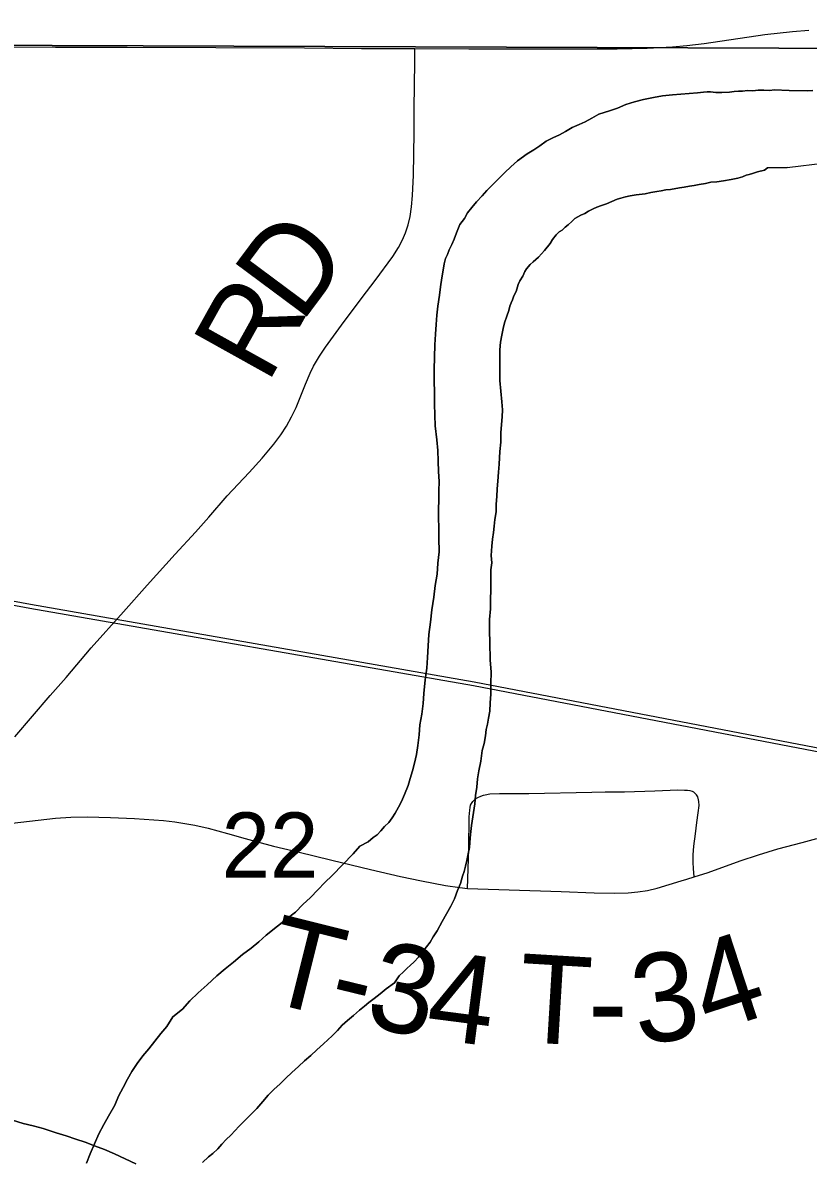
# Model space of a CAD drawing. Extents: x 2.4 to 73.1, y 4.5 to 25.6.
# Drawn here: x 44.7493 to 45.0015, y 22.7646 to 23.13 of the extents above; entities that cross this region are included whole.
import ezdxf

# ---------------------------------------------------------------- set-up
doc = ezdxf.new("R2010")
doc.units = 0
for name, color, linetype in [('GM_X_Major_River', 7, 'Continuous'), ('GM_X_Rail_Line', 7, 'Continuous'), ('GM_X_Section', 7, 'Continuous'), ('GM_X_Section_Text', 7, 'Continuous'), ('GM_X_State_Route', 7, 'Continuous'), ('GM_X_Township_Road', 7, 'Continuous'), ('GM_X_Township_Road_Text', 7, 'Continuous')]:
    doc.layers.add(name, color=color, linetype=linetype)

msp = doc.modelspace()

# ---------------------------------------------------------------- linework, layer by layer
at = {"layer": 'GM_X_Major_River'}
for points in [[(44.97184, 23.10755), (44.97013, 23.10777), (44.96899, 23.10778), (44.96784, 23.10761), (44.96594, 23.10745), (44.95794, 23.10682), (44.9547, 23.10649), (44.95184, 23.10597), (44.9486, 23.10526), (44.94573, 23.10454), (44.94286, 23.10364), (44.94019, 23.10254), (44.9377, 23.10163), (44.93426, 23.10055), (44.93196, 23.09925), (44.92984, 23.09815), (44.92793, 23.09723), (44.92563, 23.09631), (44.92352, 23.09502), (44.9216, 23.09391), (44.91949, 23.09299), (44.91738, 23.09189), (44.91527, 23.0904), (44.91335, 23.0891), (44.91123, 23.08781), (44.90816, 23.08557), (44.90603, 23.08371), (44.9041, 23.08184), (44.90217, 23.07997), (44.90005, 23.07791), (44.8983, 23.07604), (44.89676, 23.07436), (44.89501, 23.07248), (44.89346, 23.07061), (44.89211, 23.06892), (44.89112, 23.06704), (44.88957, 23.06516), (44.88858, 23.06252), (44.88779, 23.06044), (44.887, 23.05874), (44.88621, 23.05705), (44.88562, 23.05554), (44.88503, 23.05421), (44.88462, 23.05251), (44.88421, 23.05043), (44.88379, 23.04797), (44.88336, 23.04512), (44.88313, 23.04247), (44.8825, 23.03887), (44.88227, 23.03602), (44.88203, 23.03298), (44.88179, 23.02995), (44.88155, 23.02653), (44.88148, 23.02254), (44.88142, 23.01855), (44.88144, 23.00754), (44.88157, 23.00392), (44.88171, 23.0005), (44.8822, 22.99593), (44.88253, 22.99251), (44.88267, 22.98909), (44.8828, 22.98586), (44.88294, 22.98262), (44.8829, 22.97958), (44.88285, 22.97655), (44.8828, 22.9737), (44.88276, 22.97085), (44.8829, 22.9678), (44.88285, 22.96439), (44.88297, 22.96001), (44.88253, 22.95641), (44.88228, 22.9528), (44.88166, 22.94921), (44.88122, 22.94541), (44.88058, 22.94143), (44.88014, 22.93745), (44.8797, 22.93347), (44.87945, 22.92986), (44.8792, 22.92606), (44.87896, 22.92265), (44.87851, 22.91886), (44.87807, 22.91449), (44.87782, 22.91127), (44.87739, 22.90785), (44.87677, 22.90444), (44.87652, 22.90122), (44.87609, 22.89781), (44.87567, 22.89496), (44.87505, 22.89212), (44.87444, 22.88966), (44.87364, 22.8872), (44.87303, 22.88493), (44.87185, 22.8821), (44.87086, 22.87984), (44.86988, 22.87795), (44.8689, 22.87607), (44.86793, 22.87457), (44.86676, 22.87306), (44.86541, 22.87176), (44.86425, 22.87044), (44.86309, 22.86913)], [(44.86309, 22.86913), (44.86425, 22.87044), (44.86541, 22.87176), (44.86676, 22.87306), (44.86793, 22.87457), (44.8689, 22.87607), (44.86988, 22.87795), (44.87086, 22.87984), (44.87185, 22.8821), (44.87303, 22.88493), (44.87364, 22.8872), (44.87444, 22.88966), (44.87505, 22.89212), (44.87567, 22.89496), (44.87609, 22.89781), (44.87652, 22.90122), (44.87677, 22.90444), (44.87739, 22.90785), (44.87782, 22.91127), (44.87807, 22.91449), (44.87851, 22.91886), (44.87896, 22.92265), (44.8792, 22.92606), (44.87945, 22.92986), (44.8797, 22.93347), (44.88014, 22.93745), (44.88058, 22.94143), (44.88122, 22.94541), (44.88166, 22.94921), (44.88228, 22.9528), (44.88253, 22.95641), (44.88297, 22.96001), (44.88285, 22.96439), (44.8829, 22.9678), (44.88276, 22.97085), (44.8828, 22.9737), (44.88285, 22.97655), (44.8829, 22.97958), (44.88294, 22.98262), (44.8828, 22.98586), (44.88267, 22.98909), (44.88253, 22.99251), (44.8822, 22.99593), (44.88171, 23.0005), (44.88157, 23.00392), (44.88144, 23.00754), (44.88142, 23.01855), (44.88148, 23.02254), (44.88155, 23.02653), (44.88179, 23.02995), (44.88203, 23.03298), (44.88227, 23.03602), (44.8825, 23.03887), (44.88313, 23.04247), (44.88336, 23.04512), (44.88379, 23.04797), (44.88421, 23.05043), (44.88462, 23.05251), (44.88503, 23.05421), (44.88562, 23.05554), (44.88621, 23.05705), (44.887, 23.05874), (44.88779, 23.06044), (44.88858, 23.06252), (44.88957, 23.06516), (44.89112, 23.06704), (44.89211, 23.06892), (44.89346, 23.07061), (44.89501, 23.07248), (44.89676, 23.07436), (44.8983, 23.07604), (44.90005, 23.07791), (44.90217, 23.07997), (44.9041, 23.08184), (44.90603, 23.08371), (44.90816, 23.08557), (44.91123, 23.08781), (44.91335, 23.0891), (44.91527, 23.0904), (44.91738, 23.09189), (44.91949, 23.09299), (44.9216, 23.09391), (44.92352, 23.09502), (44.92563, 23.09631), (44.92793, 23.09723), (44.92984, 23.09815), (44.93196, 23.09925), (44.93426, 23.10055), (44.9377, 23.10163), (44.94019, 23.10254), (44.94286, 23.10364), (44.94573, 23.10454), (44.9486, 23.10526), (44.95184, 23.10597), (44.9547, 23.10649), (44.95794, 23.10682), (44.96594, 23.10745), (44.96784, 23.10761), (44.96899, 23.10778), (44.97013, 23.10777), (44.97184, 23.10755)], [(44.99531, 23.10821), (44.99049, 23.10839), (44.98915, 23.10822), (44.98725, 23.10825), (44.98535, 23.10828), (44.98364, 23.10812), (44.98192, 23.10815), (44.9804, 23.10798), (44.97907, 23.108), (44.97774, 23.10784), (44.97621, 23.10767), (44.97374, 23.10752), (44.97279, 23.10753), (44.97184, 23.10755)], [(44.97184, 23.10755), (44.97279, 23.10753), (44.97374, 23.10752), (44.97621, 23.10767), (44.97774, 23.10784), (44.97907, 23.108), (44.9804, 23.10798), (44.98192, 23.10815), (44.98364, 23.10812), (44.98535, 23.10828), (44.98725, 23.10825), (44.98915, 23.10822), (44.99049, 23.10839), (44.99531, 23.10821)], [(45.00289, 23.10824), (45.00137, 23.10809), (44.99531, 23.10821)], [(44.99531, 23.10821), (45.00137, 23.10809), (45.00289, 23.10824)], [(44.99474, 23.08343), (45.00706, 23.08497)], [(44.99474, 23.08343), (45.00706, 23.08497)], [(44.89925, 22.93088), (44.89911, 22.93468), (44.89917, 22.93829), (44.89941, 22.9417), (44.89947, 22.94493), (44.89951, 22.94759), (44.89954, 22.94987), (44.89958, 22.95215), (44.89961, 22.95424), (44.89984, 22.95652), (44.89968, 22.9588), (44.89992, 22.96183), (44.90015, 22.96411), (44.90037, 22.9662), (44.90059, 22.96828), (44.90082, 22.97037), (44.90124, 22.97283), (44.90128, 22.9753), (44.90151, 22.97777), (44.90155, 22.98024), (44.90177, 22.9827), (44.90201, 22.98555), (44.90224, 22.98821), (44.90249, 22.99219), (44.90273, 22.99523), (44.90278, 22.99827), (44.90301, 23.00092), (44.90324, 23.00339), (44.90328, 23.00567), (44.90313, 23.00814), (44.9028, 23.01157), (44.90247, 23.01499), (44.90244, 23.02487), (44.90267, 23.02734), (44.90309, 23.02961), (44.9035, 23.03169), (44.90391, 23.03359), (44.9047, 23.03566), (44.9053, 23.03755), (44.9057, 23.03888), (44.9061, 23.04001), (44.9065, 23.04096), (44.9069, 23.04228), (44.90768, 23.0436), (44.90829, 23.04587), (44.90888, 23.047), (44.90985, 23.0485), (44.91044, 23.05001), (44.91103, 23.05095), (44.91219, 23.05226), (44.91316, 23.0532), (44.91489, 23.05469), (44.91683, 23.05675), (44.91858, 23.059), (44.91936, 23.06032), (44.92052, 23.06182), (44.92149, 23.06276), (44.92245, 23.06331), (44.92341, 23.06424), (44.92437, 23.06499), (44.92553, 23.06611), (44.9265, 23.06705), (44.92746, 23.0676), (44.92842, 23.06815), (44.92976, 23.0687), (44.93091, 23.06944), (44.93244, 23.07018), (44.9336, 23.07073), (44.93513, 23.07128), (44.93666, 23.07182), (44.9401, 23.07329), (44.94125, 23.07365), (44.94278, 23.074), (44.9443, 23.07436), (44.94621, 23.07471), (44.94907, 23.07505), (44.95098, 23.0754), (44.95288, 23.07574), (44.95422, 23.07591), (44.95574, 23.07627), (44.95727, 23.07643), (44.96013, 23.07696), (44.96165, 23.07712), (44.96337, 23.07748), (44.96489, 23.07764), (44.96642, 23.078), (44.96852, 23.07835), (44.97024, 23.0787), (44.97214, 23.07886), (44.97424, 23.0792), (44.97672, 23.07955), (44.97882, 23.08008), (44.98035, 23.08044), (44.9815, 23.08099), (44.98245, 23.08116), (44.9836, 23.08153), (44.98513, 23.08207), (44.98742, 23.0826), (44.98838, 23.08335), (44.99474, 23.08343)], [(44.99474, 23.08343), (44.98838, 23.08335), (44.98742, 23.0826), (44.98513, 23.08207), (44.9836, 23.08153), (44.98245, 23.08116), (44.9815, 23.08099), (44.98035, 23.08044), (44.97882, 23.08008), (44.97672, 23.07955), (44.97424, 23.0792), (44.97214, 23.07886), (44.97024, 23.0787), (44.96852, 23.07835), (44.96642, 23.078), (44.96489, 23.07764), (44.96337, 23.07748), (44.96165, 23.07712), (44.96013, 23.07696), (44.95727, 23.07643), (44.95574, 23.07627), (44.95422, 23.07591), (44.95288, 23.07574), (44.95098, 23.0754), (44.94907, 23.07505), (44.94621, 23.07471), (44.9443, 23.07436), (44.94278, 23.074), (44.94125, 23.07365), (44.9401, 23.07329), (44.93666, 23.07182), (44.93513, 23.07128), (44.9336, 23.07073), (44.93244, 23.07018), (44.93091, 23.06944), (44.92976, 23.0687), (44.92842, 23.06815), (44.92746, 23.0676), (44.9265, 23.06705), (44.92553, 23.06611), (44.92437, 23.06499), (44.92341, 23.06424), (44.92245, 23.06331), (44.92149, 23.06276), (44.92052, 23.06182), (44.91936, 23.06032), (44.91858, 23.059), (44.91683, 23.05675), (44.91489, 23.05469), (44.91316, 23.0532), (44.91219, 23.05226), (44.91103, 23.05095), (44.91044, 23.05001), (44.90985, 23.0485), (44.90888, 23.047), (44.90829, 23.04587), (44.90768, 23.0436), (44.9069, 23.04228), (44.9065, 23.04096), (44.9061, 23.04001), (44.9057, 23.03888), (44.9053, 23.03755), (44.9047, 23.03566), (44.90391, 23.03359), (44.9035, 23.03169), (44.90309, 23.02961), (44.90267, 23.02734), (44.90244, 23.02487), (44.90247, 23.01499), (44.9028, 23.01157), (44.90313, 23.00814), (44.90328, 23.00567), (44.90324, 23.00339), (44.90301, 23.00092), (44.90278, 22.99827), (44.90273, 22.99523), (44.90249, 22.99219), (44.90224, 22.98821), (44.90201, 22.98555), (44.90177, 22.9827), (44.90155, 22.98024), (44.90151, 22.97777), (44.90128, 22.9753), (44.90124, 22.97283), (44.90082, 22.97037), (44.90059, 22.96828), (44.90037, 22.9662), (44.90015, 22.96411), (44.89992, 22.96183), (44.89968, 22.9588), (44.89984, 22.95652), (44.89961, 22.95424), (44.89958, 22.95215), (44.89954, 22.94987), (44.89951, 22.94759), (44.89947, 22.94493), (44.89941, 22.9417), (44.89917, 22.93829), (44.89911, 22.93468), (44.89925, 22.93088)], [(44.80703, 22.76381), (44.80896, 22.76568), (44.81031, 22.7668), (44.81186, 22.7683), (44.81321, 22.76979), (44.81457, 22.77129), (44.81611, 22.7726), (44.81747, 22.7741), (44.81863, 22.77541), (44.81998, 22.77672), (44.82442, 22.78121), (44.82636, 22.78346), (44.82811, 22.78552), (44.83004, 22.78739), (44.83178, 22.78907), (44.83371, 22.79094), (44.83564, 22.79281), (44.83776, 22.79467), (44.83969, 22.79654), (44.84181, 22.79822), (44.84374, 22.80009), (44.84586, 22.80196), (44.84857, 22.80457), (44.8503, 22.80626), (44.85185, 22.80794), (44.85359, 22.80943), (44.85551, 22.81111), (44.85744, 22.81279), (44.85899, 22.8141), (44.86034, 22.81522), (44.86207, 22.81652), (44.86399, 22.81801), (44.86592, 22.81969), (44.86861, 22.82154), (44.87017, 22.8238), (44.87152, 22.82511), (44.87268, 22.82623), (44.87365, 22.82717), (44.875, 22.82828), (44.87635, 22.82978), (44.87752, 22.83147), (44.87888, 22.83316), (44.88004, 22.83466), (44.88102, 22.83636), (44.88238, 22.83824), (44.88395, 22.84125), (44.88532, 22.8437), (44.88669, 22.84615), (44.88787, 22.8486), (44.88886, 22.85124), (44.88985, 22.85351), (44.89045, 22.85578), (44.89105, 22.85729), (44.89145, 22.85899), (44.89186, 22.86088), (44.89228, 22.86297), (44.89269, 22.86505), (44.89293, 22.86809), (44.89315, 22.87017), (44.89337, 22.87207), (44.89443, 22.87908), (44.89467, 22.88174), (44.89509, 22.88439), (44.89532, 22.88705), (44.89574, 22.8897), (44.89636, 22.89273), (44.89679, 22.89615), (44.8974, 22.89842), (44.89782, 22.90088), (44.89804, 22.90297), (44.89845, 22.90467), (44.89886, 22.90656), (44.89928, 22.90884), (44.89932, 22.9115), (44.89955, 22.91434), (44.89961, 22.91776), (44.89966, 22.92137), (44.89935, 22.92537), (44.89925, 22.93088)], [(44.89925, 22.93088), (44.89935, 22.92537), (44.89966, 22.92137), (44.89961, 22.91776), (44.89955, 22.91434), (44.89932, 22.9115), (44.89928, 22.90884), (44.89886, 22.90656), (44.89845, 22.90467), (44.89804, 22.90297), (44.89782, 22.90088), (44.8974, 22.89842), (44.89679, 22.89615), (44.89636, 22.89273), (44.89574, 22.8897), (44.89532, 22.88705), (44.89509, 22.88439), (44.89467, 22.88174), (44.89443, 22.87908), (44.89337, 22.87207), (44.89315, 22.87017), (44.89293, 22.86809), (44.89269, 22.86505), (44.89228, 22.86297), (44.89186, 22.86088), (44.89145, 22.85899), (44.89105, 22.85729), (44.89045, 22.85578), (44.88985, 22.85351), (44.88886, 22.85124), (44.88787, 22.8486), (44.88669, 22.84615), (44.88532, 22.8437), (44.88395, 22.84125), (44.88238, 22.83824), (44.88102, 22.83636), (44.88004, 22.83466), (44.87888, 22.83316), (44.87752, 22.83147), (44.87635, 22.82978), (44.875, 22.82828), (44.87365, 22.82717), (44.87268, 22.82623), (44.87152, 22.82511), (44.87017, 22.8238), (44.86861, 22.82154), (44.86592, 22.81969), (44.86399, 22.81801), (44.86207, 22.81652), (44.86034, 22.81522), (44.85899, 22.8141), (44.85744, 22.81279), (44.85551, 22.81111), (44.85359, 22.80943), (44.85185, 22.80794), (44.8503, 22.80626), (44.84857, 22.80457), (44.84586, 22.80196), (44.84374, 22.80009), (44.84181, 22.79822), (44.83969, 22.79654), (44.83776, 22.79467), (44.83564, 22.79281), (44.83371, 22.79094), (44.83178, 22.78907), (44.83004, 22.78739), (44.82811, 22.78552), (44.82636, 22.78346), (44.82442, 22.78121), (44.81998, 22.77672), (44.81863, 22.77541), (44.81747, 22.7741), (44.81611, 22.7726), (44.81457, 22.77129), (44.81321, 22.76979), (44.81186, 22.7683), (44.81031, 22.7668), (44.80896, 22.76568), (44.80703, 22.76381)], [(44.86309, 22.86913), (44.86174, 22.8682), (44.8602, 22.8669), (44.85751, 22.86542), (44.85538, 22.86298), (44.84862, 22.85606), (44.8463, 22.85382), (44.84398, 22.85139), (44.84166, 22.84895), (44.83915, 22.84671), (44.83683, 22.84428), (44.83413, 22.84223), (44.83105, 22.83981), (44.82739, 22.83683), (44.82508, 22.83478), (44.82257, 22.83272), (44.81988, 22.83068), (44.81699, 22.82825), (44.81429, 22.82602), (44.81159, 22.82378), (44.8085, 22.82098), (44.80561, 22.81836), (44.80291, 22.81575), (44.80058, 22.81312), (44.7975, 22.8107), (44.79555, 22.8075), (44.79361, 22.80525), (44.79167, 22.80282), (44.78973, 22.80038), (44.7878, 22.79813), (44.78604, 22.79569), (44.78429, 22.79305), (44.78292, 22.7906), (44.78155, 22.78797), (44.77998, 22.78514), (44.7788, 22.78231), (44.77684, 22.77873), (44.77528, 22.7761), (44.77371, 22.77308), (44.77232, 22.76987), (44.77094, 22.76666), (44.76976, 22.76364)], [(44.76976, 22.76364), (44.77094, 22.76666), (44.77232, 22.76987), (44.77371, 22.77308), (44.77528, 22.7761), (44.77684, 22.77873), (44.7788, 22.78231), (44.77998, 22.78514), (44.78155, 22.78797), (44.78292, 22.7906), (44.78429, 22.79305), (44.78604, 22.79569), (44.7878, 22.79813), (44.78973, 22.80038), (44.79167, 22.80282), (44.79361, 22.80525), (44.79555, 22.8075), (44.7975, 22.8107), (44.80058, 22.81312), (44.80291, 22.81575), (44.80561, 22.81836), (44.8085, 22.82098), (44.81159, 22.82378), (44.81429, 22.82602), (44.81699, 22.82825), (44.81988, 22.83068), (44.82257, 22.83272), (44.82508, 22.83478), (44.82739, 22.83683), (44.83105, 22.83981), (44.83413, 22.84223), (44.83683, 22.84428), (44.83915, 22.84671), (44.84166, 22.84895), (44.84398, 22.85139), (44.8463, 22.85382), (44.84862, 22.85606), (44.85538, 22.86298), (44.85751, 22.86542), (44.8602, 22.8669), (44.86174, 22.8682), (44.86309, 22.86913)], [(44.78555, 22.76348), (44.78215, 22.76505), (44.77875, 22.76663), (44.77554, 22.76801), (44.77233, 22.7692), (44.7693, 22.77039), (44.76628, 22.77139), (44.76325, 22.77238), (44.76003, 22.77339), (44.75587, 22.77478), (44.75265, 22.77559), (44.74943, 22.7764), (44.74602, 22.77741)], [(44.74602, 22.77741), (44.74943, 22.7764), (44.75265, 22.77559), (44.75587, 22.77478), (44.76003, 22.77339), (44.76325, 22.77238), (44.76628, 22.77139), (44.7693, 22.77039), (44.77233, 22.7692), (44.77554, 22.76801), (44.77875, 22.76663), (44.78215, 22.76505), (44.78555, 22.76348)]]:
    msp.add_lwpolyline(points, dxfattribs=at)
at = {"layer": 'GM_X_Rail_Line'}
for points in [[(44.64238, 22.96344), (44.75179, 22.94321), (44.89418, 22.91826), (45.12613, 22.87371), (45.14773, 22.87), (45.16812, 22.86753), (45.1873, 22.86505), (45.20516, 22.86259), (45.22113, 22.86259), (45.24643, 22.86382), (45.27232, 22.86629), (45.3242, 22.87679), (45.37366, 22.88793), (45.41327, 22.89721), (45.44924, 22.90404), (45.4821, 22.90652), (45.51185, 22.90838), (45.54225, 22.90776), (45.58442, 22.90404), (45.62544, 22.89598)], [(44.6422, 22.96221), (44.75155, 22.9419), (44.89395, 22.91704), (45.1259, 22.87248), (45.14755, 22.86877), (45.16796, 22.8663), (45.18714, 22.86382), (45.20508, 22.86135), (45.22116, 22.86135), (45.24652, 22.86258), (45.2725, 22.86506), (45.32446, 22.87558), (45.37394, 22.88672), (45.41353, 22.896), (45.4494, 22.9028), (45.48219, 22.90528), (45.51188, 22.90713), (45.54219, 22.90652), (45.58425, 22.9028), (45.62519, 22.89476)]]:
    msp.add_lwpolyline(points, dxfattribs=at)
at = {"layer": 'GM_X_Section'}
for points in [[(44.59161, 23.62605), (45.09066, 23.62471), (45.07948, 23.12142), (44.5837, 23.12325)], [(45.07948, 23.12142), (45.07479, 22.6197), (44.57812, 22.62268), (44.5837, 23.12325)]]:
    msp.add_lwpolyline(points, close=True, dxfattribs=at)
at = {"layer": 'GM_X_State_Route'}
msp.add_lwpolyline([(44.74085, 23.12219), (44.75981, 23.12213), (44.78282, 23.12208), (44.8397, 23.1219), (44.85804, 23.12171), (44.86737, 23.12166), (44.8752, 23.12165), (44.89255, 23.12162), (44.90871, 23.1216), (44.92767, 23.12152), (44.94011, 23.12154), (44.94975, 23.12177), (44.95784, 23.12221), (44.9625, 23.12261), (44.96807, 23.12326), (44.9875, 23.12617), (44.99639, 23.12711), (45.00163, 23.12752)], dxfattribs=at)
at = {"layer": 'GM_X_Township_Road'}
for points in [[(44.74672, 22.90062), (44.75804, 22.91384), (44.76319, 22.91966), (44.77125, 22.92912), (44.78158, 22.94073), (44.78923, 22.94931), (44.79819, 22.95923), (44.80471, 22.96631), (44.80904, 22.97118), (44.81491, 22.97804), (44.82196, 22.98549), (44.8261, 22.9901), (44.82987, 22.99462), (44.8321, 22.99757), (44.83395, 23.00041), (44.83561, 23.00335), (44.83704, 23.00642), (44.84007, 23.0139), (44.84153, 23.01736), (44.84264, 23.01961), (44.84455, 23.02285), (44.84647, 23.0257), (44.85157, 23.03276), (44.8583, 23.0417), (44.86244, 23.04715), (44.86814, 23.05489), (44.86996, 23.05774), (44.87125, 23.06017), (44.87221, 23.06242), (44.87306, 23.06504), (44.87368, 23.06773), (44.87414, 23.07077), (44.87444, 23.07445), (44.87469, 23.08096), (44.87491, 23.09463), (44.87498, 23.1024), (44.8752, 23.11731), (44.8752, 23.11824), (44.8752, 23.12165)], [(44.8946, 22.88066), (44.89543, 22.88111), (44.89634, 22.88153), (44.89722, 22.88185), (44.89774, 22.882), (44.89928, 22.88224), (44.90238, 22.88239), (44.91172, 22.88236), (44.93195, 22.88282), (44.93631, 22.88293), (44.94253, 22.88295), (44.95217, 22.88326), (44.95964, 22.88351), (44.96175, 22.88346), (44.96274, 22.88344), (44.96347, 22.88333), (44.96417, 22.88315), (44.96461, 22.88292), (44.965, 22.88264)], [(44.8921, 22.85187), (44.89254, 22.86462), (44.89262, 22.87485), (44.89278, 22.87704), (44.89291, 22.87788), (44.89308, 22.87862), (44.89338, 22.87921), (44.89381, 22.87983), (44.89417, 22.88023), (44.8946, 22.88066)], [(44.96482, 22.85562), (44.96466, 22.85833), (44.96454, 22.86018), (44.96453, 22.86265), (44.96475, 22.86542), (44.96525, 22.86941), (44.96575, 22.87308), (44.96616, 22.87613), (44.96641, 22.87857), (44.96637, 22.87979), (44.96627, 22.88039), (44.96598, 22.88126), (44.96579, 22.88164), (44.96556, 22.88197), (44.96531, 22.88229), (44.965, 22.88264)], [(44.74587, 22.87285), (44.75975, 22.87446), (44.76469, 22.87479), (44.76995, 22.87485), (44.7774, 22.8747), (44.78516, 22.87432), (44.79444, 22.87371), (44.79813, 22.8733), (44.80453, 22.87217), (44.80876, 22.87121), (44.81506, 22.86957), (44.82073, 22.86792), (44.82975, 22.86547), (44.83763, 22.86361), (44.84851, 22.86098), (44.86091, 22.85801), (44.87061, 22.85574), (44.87731, 22.85433), (44.88496, 22.85285), (44.88959, 22.85215), (44.8921, 22.85187)], [(44.96482, 22.85562), (44.96932, 22.85704), (44.97957, 22.86072), (44.98546, 22.86269), (44.99169, 22.86458), (44.99947, 22.86669), (45.00428, 22.86791)], [(44.8921, 22.85187), (44.92217, 22.85089), (44.93274, 22.85052), (44.93929, 22.85039), (44.94366, 22.85049), (44.94679, 22.85076), (44.9499, 22.85126), (44.95295, 22.85199), (44.96071, 22.85433), (44.96249, 22.85488), (44.96482, 22.85562)]]:
    msp.add_lwpolyline(points, dxfattribs=at)

# ---------------------------------------------------------------- texts
at = {"layer": 'GM_X_Section_Text'}
msp.add_text('22', height=0.020928, rotation=0, dxfattribs=at).set_placement((44.81311, 22.85536))
at = {"layer": 'GM_X_Township_Road_Text'}
for s, rotation, p in [('D', 53.3559, (44.83861, 23.03306)), ('R', 60.8787, (44.82779, 23.0135)), ('T', 345.9929, (44.8255, 22.81609)), ('4', 18.0718, (44.96952, 22.80521)), ('3', 347.9887, (44.85851, 22.80794)), ('3', 7.8794, (44.94683, 22.80158)), ('4', 352.6887, (44.87813, 22.80387)), ('T', 356.5609, (44.90784, 22.80268)), ('-', 346.3005, (44.84628, 22.8109)), ('-', 359.6822, (44.93074, 22.80135))]:
    msp.add_text(s, height=0.02841, rotation=rotation, dxfattribs=at).set_placement(p)

doc.saveas('drawing.dxf')
